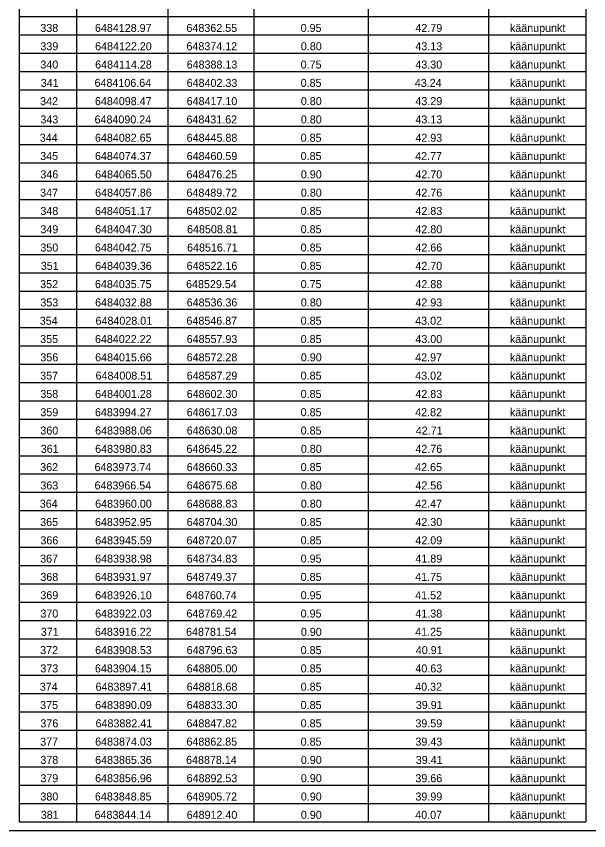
# Model space of a CAD drawing. Extents: x 647603 to 650850, y 6482647 to 6486043.
# Drawn here: x 648514.3 to 648564.3, y 6483311.4 to 6483382.6 of the extents above; entities that cross this region are included whole.
import ezdxf

# ---------------------------------------------------------------- set-up
doc = ezdxf.new("R2010")
doc.units = 0
doc.layers.add('KOORDPUNKT', color=7, linetype='Continuous')
doc.layers.add('VORMISTUS', color=7, linetype='Continuous')

msp = doc.modelspace()

# ---------------------------------------------------------------- linework, layer by layer
at = {"layer": 'KOORDPUNKT'}
for p, q in [((648514.549, 6483454.618), (648514.549, 6483312.218)), ((648519.549, 6483454.618), (648519.549, 6483312.218)), ((648527.549, 6483454.618), (648527.549, 6483312.218)), ((648535.049, 6483454.618), (648535.049, 6483312.218)), ((648545.049, 6483454.618), (648545.049, 6483312.218)), ((648555.549, 6483454.618), (648555.549, 6483312.218)), ((648564.049, 6483454.618), (648564.049, 6483312.218)), ((648514.549, 6483382.618), (648564.049, 6483382.618)), ((648514.549, 6483381.018), (648564.049, 6483381.018)), ((648514.549, 6483379.418), (648564.049, 6483379.418)), ((648514.549, 6483377.818), (648564.049, 6483377.818)), ((648514.549, 6483376.218), (648564.049, 6483376.218)), ((648514.549, 6483374.618), (648564.049, 6483374.618)), ((648514.549, 6483373.018), (648564.049, 6483373.018)), ((648514.549, 6483371.418), (648564.049, 6483371.418)), ((648514.549, 6483369.818), (648564.049, 6483369.818)), ((648514.549, 6483368.218), (648564.049, 6483368.218)), ((648514.549, 6483366.618), (648564.049, 6483366.618)), ((648514.549, 6483365.018), (648564.049, 6483365.018)), ((648514.549, 6483363.418), (648564.049, 6483363.418)), ((648514.549, 6483361.818), (648564.049, 6483361.818)), ((648514.549, 6483360.218), (648564.049, 6483360.218)), ((648514.549, 6483358.618), (648564.049, 6483358.618)), ((648514.549, 6483357.018), (648564.049, 6483357.018)), ((648514.549, 6483355.418), (648564.049, 6483355.418)), ((648514.549, 6483353.818), (648564.049, 6483353.818)), ((648514.549, 6483352.218), (648564.049, 6483352.218)), ((648514.549, 6483350.618), (648564.049, 6483350.618)), ((648514.549, 6483349.018), (648564.049, 6483349.018)), ((648514.549, 6483347.418), (648564.049, 6483347.418)), ((648514.549, 6483345.818), (648564.049, 6483345.818)), ((648514.549, 6483344.218), (648564.049, 6483344.218)), ((648514.549, 6483342.618), (648564.049, 6483342.618)), ((648514.549, 6483341.018), (648564.049, 6483341.018)), ((648514.549, 6483339.418), (648564.049, 6483339.418)), ((648514.549, 6483337.818), (648564.049, 6483337.818)), ((648514.549, 6483336.218), (648564.049, 6483336.218)), ((648514.549, 6483334.618), (648564.049, 6483334.618)), ((648514.549, 6483333.018), (648564.049, 6483333.018)), ((648514.549, 6483331.418), (648564.049, 6483331.418)), ((648514.549, 6483329.818), (648564.049, 6483329.818)), ((648514.549, 6483328.218), (648564.049, 6483328.218)), ((648514.549, 6483326.618), (648564.049, 6483326.618)), ((648514.549, 6483325.018), (648564.049, 6483325.018)), ((648514.549, 6483323.418), (648564.049, 6483323.418)), ((648514.549, 6483321.818), (648564.049, 6483321.818)), ((648514.549, 6483320.218), (648564.049, 6483320.218)), ((648514.549, 6483318.618), (648564.049, 6483318.618)), ((648514.549, 6483317.018), (648564.049, 6483317.018)), ((648514.549, 6483315.418), (648564.049, 6483315.418)), ((648514.549, 6483313.818), (648564.049, 6483313.818)), ((648514.549, 6483312.218), (648564.049, 6483312.218))]:
    msp.add_line(p, q, dxfattribs=at)
at = {"layer": 'VORMISTUS'}
msp.add_lwpolyline([(648362.997, 6483311.428), (648362.997, 6483454.928), (648647.497, 6483454.928), (648647.497, 6483311.428)], close=True, dxfattribs=at)

# ---------------------------------------------------------------- texts
at = {"layer": 'KOORDPUNKT'}
for s, p in [('käänupunkt', (648557.419, 6483381.268)), ('338', (648516.401, 6483381.268)), ('6484128.97', (648521.169, 6483381.268)), ('648362.55', (648529.164, 6483381.268)), ('0.95', (648539.139, 6483381.268)), ('42.79', (648549.161, 6483381.268)), ('339', (648516.401, 6483379.668)), ('6484122.20', (648521.186, 6483379.668)), ('648374.12', (648529.164, 6483379.668)), ('0.80', (648539.156, 6483379.668)), ('43.13', (648549.161, 6483379.668)), ('käänupunkt', (648557.419, 6483379.668)), ('340', (648516.401, 6483378.068)), ('6484114.28', (648521.186, 6483378.068)), ('648388.13', (648529.181, 6483378.068)), ('0.75', (648539.139, 6483378.068)), ('43.30', (648549.161, 6483378.068)), ('käänupunkt', (648557.419, 6483378.068)), ('341', (648516.436, 6483376.468)), ('6484106.64', (648521.134, 6483376.468)), ('648402.33', (648529.181, 6483376.468)), ('0.85', (648539.139, 6483376.468)), ('43.24', (648549.109, 6483376.468)), ('käänupunkt', (648557.419, 6483376.468)), ('käänupunkt', (648557.419, 6483374.868)), ('342', (648516.384, 6483374.868)), ('6484098.47', (648521.169, 6483374.868)), ('648417.10', (648529.181, 6483374.868)), ('0.80', (648539.156, 6483374.868)), ('43.29', (648549.161, 6483374.868)), ('343', (648516.401, 6483373.268)), ('6484090.24', (648521.134, 6483373.268)), ('648431.62', (648529.164, 6483373.268)), ('0.80', (648539.156, 6483373.268)), ('43.13', (648549.161, 6483373.268)), ('käänupunkt', (648557.419, 6483373.268)), ('344', (648516.349, 6483371.668)), ('6484082.65', (648521.169, 6483371.668)), ('648445.88', (648529.181, 6483371.668)), ('0.85', (648539.139, 6483371.668)), ('42.93', (648549.161, 6483371.668)), ('käänupunkt', (648557.419, 6483371.668)), ('345', (648516.384, 6483370.068)), ('6484074.37', (648521.169, 6483370.068)), ('648460.59', (648529.181, 6483370.068)), ('0.85', (648539.139, 6483370.068)), ('42.77', (648549.144, 6483370.068)), ('käänupunkt', (648557.419, 6483370.068)), ('käänupunkt', (648557.419, 6483368.468)), ('346', (648516.401, 6483368.468)), ('6484065.50', (648521.186, 6483368.468)), ('648476.25', (648529.164, 6483368.468)), ('0.90', (648539.156, 6483368.468)), ('42.70', (648549.161, 6483368.468)), ('347', (648516.384, 6483366.868)), ('6484057.86', (648521.186, 6483366.868)), ('648489.72', (648529.164, 6483366.868)), ('0.80', (648539.156, 6483366.868)), ('42.76', (648549.161, 6483366.868)), ('käänupunkt', (648557.419, 6483366.868)), ('348', (648516.401, 6483365.268)), ('6484051.17', (648521.169, 6483365.268)), ('648502.02', (648529.164, 6483365.268)), ('0.85', (648539.139, 6483365.268)), ('42.83', (648549.161, 6483365.268)), ('käänupunkt', (648557.419, 6483365.268)), ('349', (648516.401, 6483363.668)), ('6484047.30', (648521.186, 6483363.668)), ('648508.81', (648529.216, 6483363.668)), ('0.85', (648539.139, 6483363.668)), ('42.80', (648549.161, 6483363.668)), ('käänupunkt', (648557.419, 6483363.668)), ('350', (648516.401, 6483362.068)), ('6484042.75', (648521.169, 6483362.068)), ('648516.71', (648529.216, 6483362.068)), ('0.85', (648539.139, 6483362.068)), ('42.66', (648549.161, 6483362.068)), ('käänupunkt', (648557.419, 6483362.068)), ('351', (648516.436, 6483360.468)), ('6484039.36', (648521.186, 6483360.468)), ('648522.16', (648529.181, 6483360.468)), ('0.85', (648539.139, 6483360.468)), ('42.70', (648549.161, 6483360.468)), ('käänupunkt', (648557.419, 6483360.468)), ('352', (648516.384, 6483358.868)), ('6484035.75', (648521.169, 6483358.868)), ('648529.54', (648529.129, 6483358.868)), ('0.75', (648539.139, 6483358.868)), ('42.88', (648549.161, 6483358.868)), ('käänupunkt', (648557.419, 6483358.868)), ('353', (648516.401, 6483357.268)), ('6484032.88', (648521.186, 6483357.268)), ('648536.36', (648529.181, 6483357.268)), ('0.80', (648539.156, 6483357.268)), ('42.93', (648549.161, 6483357.268)), ('käänupunkt', (648557.419, 6483357.268)), ('354', (648516.349, 6483355.668)), ('6484028.01', (648521.221, 6483355.668)), ('648546.87', (648529.164, 6483355.668)), ('0.85', (648539.139, 6483355.668)), ('43.02', (648549.144, 6483355.668)), ('käänupunkt', (648557.419, 6483355.668)), ('355', (648516.384, 6483354.068)), ('6484022.22', (648521.169, 6483354.068)), ('648557.93', (648529.181, 6483354.068)), ('0.85', (648539.139, 6483354.068)), ('43.00', (648549.161, 6483354.068)), ('käänupunkt', (648557.419, 6483354.068)), ('356', (648516.401, 6483352.468)), ('6484015.66', (648521.186, 6483352.468)), ('648572.28', (648529.181, 6483352.468)), ('0.90', (648539.156, 6483352.468)), ('42.97', (648549.144, 6483352.468)), ('käänupunkt', (648557.419, 6483352.468)), ('357', (648516.384, 6483350.868)), ('6484008.51', (648521.221, 6483350.868)), ('648587.29', (648529.181, 6483350.868)), ('0.85', (648539.139, 6483350.868)), ('43.02', (648549.144, 6483350.868)), ('käänupunkt', (648557.419, 6483350.868)), ('358', (648516.401, 6483349.268)), ('6484001.28', (648521.186, 6483349.268)), ('648602.30', (648529.181, 6483349.268)), ('0.85', (648539.139, 6483349.268)), ('42.83', (648549.161, 6483349.268)), ('käänupunkt', (648557.419, 6483349.268)), ('359', (648516.401, 6483347.668)), ('6483994.27', (648521.169, 6483347.668)), ('648617.03', (648529.181, 6483347.668)), ('0.85', (648539.139, 6483347.668)), ('42.82', (648549.144, 6483347.668)), ('käänupunkt', (648557.419, 6483347.668)), ('360', (648516.401, 6483346.068)), ('6483988.06', (648521.186, 6483346.068)), ('648630.08', (648529.181, 6483346.068)), ('0.85', (648539.139, 6483346.068)), ('42.71', (648549.196, 6483346.068)), ('käänupunkt', (648557.419, 6483346.068)), ('361', (648516.436, 6483344.468)), ('6483980.83', (648521.186, 6483344.468)), ('648645.22', (648529.164, 6483344.468)), ('0.80', (648539.156, 6483344.468)), ('42.76', (648549.161, 6483344.468)), ('käänupunkt', (648557.419, 6483344.468)), ('362', (648516.384, 6483342.868)), ('6483973.74', (648521.134, 6483342.868)), ('648660.33', (648529.181, 6483342.868)), ('0.85', (648539.139, 6483342.868)), ('42.65', (648549.144, 6483342.868)), ('käänupunkt', (648557.419, 6483342.868)), ('363', (648516.401, 6483341.268)), ('6483966.54', (648521.134, 6483341.268)), ('648675.68', (648529.181, 6483341.268)), ('0.80', (648539.156, 6483341.268)), ('42.56', (648549.161, 6483341.268)), ('käänupunkt', (648557.419, 6483341.268)), ('364', (648516.349, 6483339.668)), ('6483960.00', (648521.186, 6483339.668)), ('648688.83', (648529.181, 6483339.668)), ('0.80', (648539.156, 6483339.668)), ('42.47', (648549.144, 6483339.668)), ('käänupunkt', (648557.419, 6483339.668)), ('365', (648516.384, 6483338.068)), ('6483952.95', (648521.169, 6483338.068)), ('648704.30', (648529.181, 6483338.068)), ('0.85', (648539.139, 6483338.068)), ('42.30', (648549.161, 6483338.068)), ('käänupunkt', (648557.419, 6483338.068)), ('366', (648516.401, 6483336.468)), ('6483945.59', (648521.186, 6483336.468)), ('648720.07', (648529.164, 6483336.468)), ('0.85', (648539.139, 6483336.468)), ('42.09', (648549.161, 6483336.468)), ('käänupunkt', (648557.419, 6483336.468)), ('367', (648516.384, 6483334.868)), ('6483938.98', (648521.186, 6483334.868)), ('648734.83', (648529.181, 6483334.868)), ('0.95', (648539.139, 6483334.868)), ('41.89', (648549.161, 6483334.868)), ('käänupunkt', (648557.419, 6483334.868)), ('368', (648516.401, 6483333.268)), ('6483931.97', (648521.169, 6483333.268)), ('648749.37', (648529.164, 6483333.268)), ('0.85', (648539.139, 6483333.268)), ('41.75', (648549.144, 6483333.268)), ('käänupunkt', (648557.419, 6483333.268)), ('369', (648516.401, 6483331.668)), ('6483926.10', (648521.186, 6483331.668)), ('648760.74', (648529.129, 6483331.668)), ('0.95', (648539.139, 6483331.668)), ('41.52', (648549.144, 6483331.668)), ('käänupunkt', (648557.419, 6483331.668)), ('370', (648516.401, 6483330.068)), ('6483922.03', (648521.186, 6483330.068)), ('648769.42', (648529.164, 6483330.068)), ('0.95', (648539.139, 6483330.068)), ('41.38', (648549.161, 6483330.068)), ('käänupunkt', (648557.419, 6483330.068)), ('371', (648516.436, 6483328.468)), ('6483916.22', (648521.169, 6483328.468)), ('648781.54', (648529.129, 6483328.468)), ('0.90', (648539.156, 6483328.468)), ('41.25', (648549.144, 6483328.468)), ('käänupunkt', (648557.419, 6483328.468)), ('372', (648516.384, 6483326.868)), ('6483908.53', (648521.186, 6483326.868)), ('648796.63', (648529.181, 6483326.868)), ('0.85', (648539.139, 6483326.868)), ('40.91', (648549.196, 6483326.868)), ('käänupunkt', (648557.419, 6483326.868)), ('373', (648516.401, 6483325.268)), ('6483904.15', (648521.169, 6483325.268)), ('648805.00', (648529.181, 6483325.268)), ('0.85', (648539.139, 6483325.268)), ('40.63', (648549.161, 6483325.268)), ('käänupunkt', (648557.419, 6483325.268)), ('374', (648516.349, 6483323.668)), ('6483897.41', (648521.221, 6483323.668)), ('648818.68', (648529.181, 6483323.668)), ('0.85', (648539.139, 6483323.668)), ('40.32', (648549.144, 6483323.668)), ('käänupunkt', (648557.419, 6483323.668)), ('375', (648516.384, 6483322.068)), ('6483890.09', (648521.186, 6483322.068)), ('648833.30', (648529.181, 6483322.068)), ('0.85', (648539.139, 6483322.068)), ('39.91', (648549.196, 6483322.068)), ('käänupunkt', (648557.419, 6483322.068)), ('376', (648516.401, 6483320.468)), ('6483882.41', (648521.221, 6483320.468)), ('648847.82', (648529.164, 6483320.468)), ('0.85', (648539.139, 6483320.468)), ('39.59', (648549.161, 6483320.468)), ('käänupunkt', (648557.419, 6483320.468)), ('377', (648516.384, 6483318.868)), ('6483874.03', (648521.186, 6483318.868)), ('648862.85', (648529.164, 6483318.868)), ('0.85', (648539.139, 6483318.868)), ('39.43', (648549.161, 6483318.868)), ('käänupunkt', (648557.419, 6483318.868)), ('378', (648516.401, 6483317.268)), ('6483865.36', (648521.186, 6483317.268)), ('648878.14', (648529.129, 6483317.268)), ('0.90', (648539.156, 6483317.268)), ('39.41', (648549.196, 6483317.268)), ('käänupunkt', (648557.419, 6483317.268)), ('379', (648516.401, 6483315.668)), ('6483856.96', (648521.186, 6483315.668)), ('648892.53', (648529.181, 6483315.668)), ('0.90', (648539.156, 6483315.668)), ('39.66', (648549.161, 6483315.668)), ('käänupunkt', (648557.419, 6483315.668)), ('380', (648516.401, 6483314.068)), ('6483848.85', (648521.169, 6483314.068)), ('648905.72', (648529.164, 6483314.068)), ('0.90', (648539.156, 6483314.068)), ('39.99', (648549.161, 6483314.068)), ('käänupunkt', (648557.419, 6483314.068)), ('381', (648516.436, 6483312.468)), ('6483844.14', (648521.134, 6483312.468)), ('648912.40', (648529.181, 6483312.468)), ('0.90', (648539.156, 6483312.468)), ('40.07', (648549.144, 6483312.468)), ('käänupunkt', (648557.419, 6483312.468))]:
    msp.add_text(s, height=0.7, dxfattribs=at).set_placement(p)

doc.saveas('drawing.dxf')
